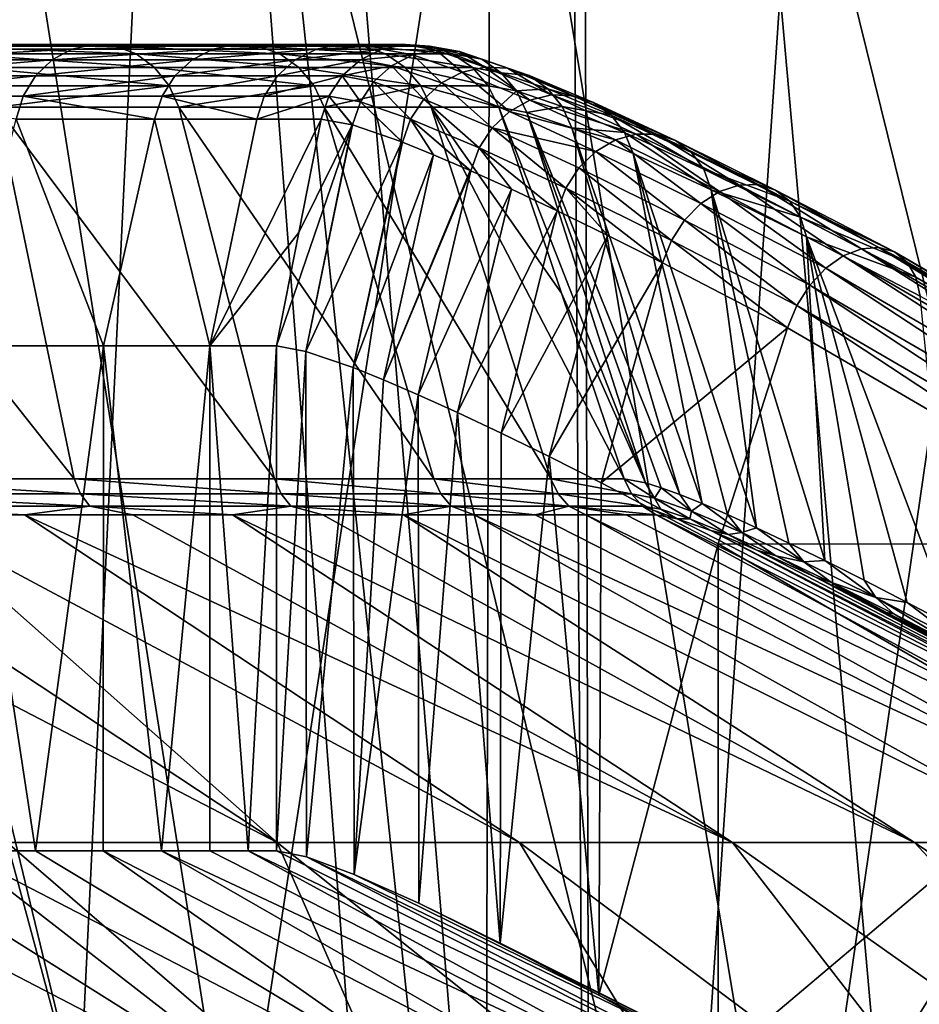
# Model space of a CAD drawing. Header units: metres. Extents: x -24 to 24, y -69 to 184.
# Tile 805 of 896: x 10.58 to 13.49, y 153.45 to 156.63. Entities that reach past the tile are written whole.
import ezdxf

# ---------------------------------------------------------------- set-up
doc = ezdxf.new("R2010")
doc.units = ezdxf.units.M
for name, color, linetype in [('4034', 7, 'CONTINUOUS'), ('4047', 7, 'CONTINUOUS'), ('607', 7, 'CONTINUOUS'), ('611', 7, 'CONTINUOUS'), ('616', 7, 'CONTINUOUS'), ('618', 7, 'CONTINUOUS'), ('625', 7, 'CONTINUOUS'), ('713', 7, 'CONTINUOUS'), ('715', 7, 'CONTINUOUS'), ('716', 7, 'CONTINUOUS'), ('717', 7, 'CONTINUOUS'), ('718', 7, 'CONTINUOUS'), ('719', 7, 'CONTINUOUS'), ('720', 7, 'CONTINUOUS'), ('721', 7, 'CONTINUOUS'), ('730', 7, 'CONTINUOUS'), ('731', 7, 'CONTINUOUS')]:
    doc.layers.add(name, color=color, linetype=linetype)

msp = doc.modelspace()

# ---------------------------------------------------------------- linework, layer by layer
at = {"layer": '4034'}
for points in [[(11.120887, 160.219765, 21.549672), (10.447119, 160.247414, 21.884246), (10.521681, 147.8, 21.848495)], [(12.437807, 147.8, 20.817383), (11.120887, 160.219765, 21.549672), (10.521681, 147.8, 21.848495)], [(11.412434, 160.207277, 21.396702), (11.120887, 160.219765, 21.549672), (12.437807, 147.8, 20.817383)], [(12.354954, 160.16481, 20.866663), (11.412434, 160.207277, 21.396702), (12.437807, 147.8, 20.817383)], [(13.272958, 160.120461, 20.2951), (12.354954, 160.16481, 20.866663), (12.437807, 147.8, 20.817383)], [(14.253792, 147.8, 19.618662), (13.272958, 160.120461, 20.2951), (12.437807, 147.8, 20.817383)], [(14.164881, 160.074782, 19.682953), (13.272958, 160.120461, 20.2951), (14.253792, 147.8, 19.618662)], [(10.491351, 160.06449, -21.863075), (12.403124, 160.06449, -20.838066), (10.521681, 147.8, -21.848495)], [(10.521681, 147.8, -21.848495), (12.403124, 160.06449, -20.838066), (12.437807, 147.8, -20.817383)], [(12.403124, 160.06449, -20.838066), (14.215651, 160.06449, -19.646317), (12.437807, 147.8, -20.817383)], [(12.437807, 147.8, -20.817383), (14.215651, 160.06449, -19.646317), (14.253792, 147.8, -19.618662)]]:
    msp.add_3dface(points, dxfattribs=at)
at = {"layer": '4047'}
for points in [[(9.548375, 158.202198, -19.175723), (12.078778, 147.74019, -20.216469), (10.423788, 158.202198, -18.714285)], [(10.217962, 147.74019, -21.217817), (12.078778, 147.74019, -20.216469), (9.548375, 158.202198, -19.175723)], [(12.078778, 147.74019, 20.216469), (10.217962, 147.74019, 21.217817), (10.423788, 158.202198, 18.714285)], [(10.423788, 158.202198, -18.714285), (12.078778, 147.74019, -20.216469), (11.276956, 158.202198, -18.21291)], [(11.276956, 158.202198, 18.21291), (12.078778, 147.74019, 20.216469), (10.423788, 158.202198, 18.714285)], [(11.276956, 158.202198, -18.21291), (13.842343, 147.74019, -19.05235), (12.106059, 158.202198, -17.672667)], [(12.078778, 147.74019, -20.216469), (13.842343, 147.74019, -19.05235), (11.276956, 158.202198, -18.21291)], [(12.106059, 158.202198, 17.672667), (12.078778, 147.74019, 20.216469), (11.276956, 158.202198, 18.21291)], [(13.842343, 147.74019, 19.05235), (12.078778, 147.74019, 20.216469), (12.106059, 158.202198, 17.672667)], [(12.106059, 158.202198, -17.672667), (13.842343, 147.74019, -19.05235), (12.909326, 158.202198, -17.09471)], [(12.909326, 158.202198, 17.09471), (13.842343, 147.74019, 19.05235), (12.106059, 158.202198, 17.672667)], [(12.909326, 158.202198, -17.09471), (15.494457, 147.74019, -17.734833), (13.685044, 158.202198, -16.480273)], [(13.842343, 147.74019, -19.05235), (15.494457, 147.74019, -17.734833), (12.909326, 158.202198, -17.09471)], [(13.685044, 158.202198, 16.480273), (13.842343, 147.74019, 19.05235), (12.909326, 158.202198, 17.09471)]]:
    msp.add_3dface(points, dxfattribs=at)
at = {"layer": '607'}
for points in [[(9.459349, 153.94681, 6.539932), (10.880304, 153.020137, 7.83196), (9.095044, 153.94681, 7.037768)], [(10.880304, 153.020137, 7.83196), (10.078919, 153.020137, 8.839458), (9.095044, 153.94681, 7.037768)], [(9.796591, 153.94681, 6.023023), (10.880304, 153.020137, 7.83196), (9.459349, 153.94681, 6.539932)], [(10.105455, 153.94681, 5.489061), (11.581358, 153.020137, 6.752242), (9.796591, 153.94681, 6.023023)], [(11.581358, 153.020137, 6.752242), (10.880304, 153.020137, 7.83196), (9.796591, 153.94681, 6.023023)], [(10.385361, 153.94681, 4.939057), (11.581358, 153.020137, 6.752242), (10.105455, 153.94681, 5.489061)], [(10.635318, 153.94681, 4.37493), (12.175616, 153.020137, 5.610259), (10.385361, 153.94681, 4.939057)], [(12.175616, 153.020137, 5.610259), (11.581358, 153.020137, 6.752242), (10.385361, 153.94681, 4.939057)], [(10.854632, 153.94681, 3.798284), (12.175616, 153.020137, 5.610259), (10.635318, 153.94681, 4.37493)], [(11.042773, 153.94681, 3.210479), (12.657598, 153.020137, 4.416541), (10.854632, 153.94681, 3.798284)], [(12.657598, 153.020137, 4.416541), (12.175616, 153.020137, 5.610259), (10.854632, 153.94681, 3.798284)], [(11.19903, 153.94681, 2.613757), (13.02286, 153.020137, 3.182097), (11.042773, 153.94681, 3.210479)], [(13.02286, 153.020137, 3.182097), (12.657598, 153.020137, 4.416541), (11.042773, 153.94681, 3.210479)], [(11.323122, 153.94681, 2.009204), (13.02286, 153.020137, 3.182097), (11.19903, 153.94681, 2.613757)], [(11.414581, 153.94681, 1.399051), (13.268033, 153.020137, 1.91831), (11.323122, 153.94681, 2.009204)], [(13.268033, 153.020137, 1.91831), (13.02286, 153.020137, 3.182097), (11.323122, 153.94681, 2.009204)], [(11.511145, 153.927744, 0.858789), (13.268033, 153.020137, 1.91831), (11.414581, 153.94681, 1.399051)], [(11.665278, 153.871131, 0.335356), (13.390858, 153.020137, 0.636833), (11.511145, 153.927744, 0.858789)], [(13.390858, 153.020137, 0.636833), (13.268033, 153.020137, 1.91831), (11.511145, 153.927744, 0.858789)], [(11.874112, 153.778071, -0.165226), (13.390858, 153.020137, 0.636833), (11.665278, 153.871131, 0.335356)], [(12.136729, 153.64864, -0.641505), (13.3902, 153.020137, -0.650516), (11.874112, 153.778071, -0.165226)], [(13.3902, 153.020137, -0.650516), (13.390858, 153.020137, 0.636833), (11.874112, 153.778071, -0.165226)], [(12.456326, 153.480365, -1.09506), (13.3902, 153.020137, -0.650516), (12.136729, 153.64864, -0.641505)], [(12.841908, 153.26685, -1.5282), (13.3902, 153.020137, -0.650516), (12.456326, 153.480365, -1.09506)]]:
    msp.add_3dface(points, dxfattribs=at)
at = {"layer": '611'}
for points in [[(11.416314, 153.973756, 9.39477), (9.380555, 155.0322, 8.615107), (10.544152, 153.973756, 10.36411)], [(9.813583, 155.0322, 8.118403), (9.380555, 155.0322, 8.615107), (11.416314, 153.973756, 9.39477)], [(10.220341, 155.0322, 7.599968), (9.813583, 155.0322, 8.118403), (11.416314, 153.973756, 9.39477)], [(12.199677, 153.973756, 8.352354), (10.220341, 155.0322, 7.599968), (11.416314, 153.973756, 9.39477)], [(10.599741, 155.0322, 7.061188), (10.220341, 155.0322, 7.599968), (12.199677, 153.973756, 8.352354)], [(12.888146, 153.973756, 7.244971), (10.599741, 155.0322, 7.061188), (12.199677, 153.973756, 8.352354)], [(10.950766, 155.0322, 6.503506), (10.599741, 155.0322, 7.061188), (12.888146, 153.973756, 7.244971)], [(11.272478, 155.0322, 5.928416), (10.950766, 155.0322, 6.503506), (12.888146, 153.973756, 7.244971)], [(13.476368, 153.973756, 6.081235), (11.272478, 155.0322, 5.928416), (12.888146, 153.973756, 7.244971)], [(11.564015, 155.0322, 5.337455), (11.272478, 155.0322, 5.928416), (13.476368, 153.973756, 6.081235)], [(11.824597, 155.0322, 4.732207), (11.564015, 155.0322, 5.337455), (13.476368, 153.973756, 6.081235)], [(13.959767, 153.973756, 4.870198), (11.824597, 155.0322, 4.732207), (13.476368, 153.973756, 6.081235)], [(12.053526, 155.0322, 4.114291), (11.824597, 155.0322, 4.732207), (13.959767, 153.973756, 4.870198)], [(14.334583, 153.973756, 3.621278), (12.053526, 155.0322, 4.114291), (13.959767, 153.973756, 4.870198)], [(12.250189, 155.0322, 3.485363), (12.053526, 155.0322, 4.114291), (14.334583, 153.973756, 3.621278)], [(12.414059, 155.0322, 2.847106), (12.250189, 155.0322, 3.485363), (14.334583, 153.973756, 3.621278)], [(14.5979, 153.973756, 2.344191), (12.414059, 155.0322, 2.847106), (14.334583, 153.973756, 3.621278)], [(12.544699, 155.0322, 2.20123), (12.414059, 155.0322, 2.847106), (14.5979, 153.973756, 2.344191)], [(12.641757, 155.032201, 1.549462), (12.544699, 155.0322, 2.20123), (14.5979, 153.973756, 2.344191)], [(14.747671, 153.973756, 1.04887), (12.641757, 155.032201, 1.549462), (14.5979, 153.973756, 2.344191)], [(12.708933, 155.019646, 1.174632), (12.641757, 155.032201, 1.549462), (14.747671, 153.973756, 1.04887)], [(12.817906, 154.981806, 0.806998), (12.708933, 155.019646, 1.174632), (14.747671, 153.973756, 1.04887)], [(14.78273, 153.973756, -0.254609), (12.817906, 154.981806, 0.806998), (14.747671, 153.973756, 1.04887)], [(12.967136, 154.919001, 0.452707), (12.817906, 154.981806, 0.806998), (14.78273, 153.973756, -0.254609)], [(13.156486, 154.830974, 0.112993), (12.967136, 154.919001, 0.452707), (14.78273, 153.973756, -0.254609)], [(13.266095, 154.7774, -0.050502), (13.156486, 154.830974, 0.112993), (14.78273, 153.973756, -0.254609)], [(13.38599, 154.717185, -0.209589), (13.266095, 154.7774, -0.050502), (14.78273, 153.973756, -0.254609)], [(13.517456, 154.649562, -0.365267), (13.38599, 154.717185, -0.209589), (14.78273, 153.973756, -0.254609)], [(10.871104, 152.759811, 12.740346), (9.589975, 153.973756, 11.252835), (9.705246, 152.759811, 13.649378)], [(10.544152, 153.973756, 10.36411), (9.589975, 153.973756, 11.252835), (10.871104, 152.759811, 12.740346)], [(11.952256, 152.759811, 11.732045), (10.544152, 153.973756, 10.36411), (10.871104, 152.759811, 12.740346)], [(11.416314, 153.973756, 9.39477), (10.544152, 153.973756, 10.36411), (11.952256, 152.759811, 11.732045)], [(12.94028, 152.759811, 10.632331), (11.416314, 153.973756, 9.39477), (11.952256, 152.759811, 11.732045)], [(12.199677, 153.973756, 8.352354), (11.416314, 153.973756, 9.39477), (12.94028, 152.759811, 10.632331)], [(13.827477, 152.759811, 9.449772), (12.199677, 153.973756, 8.352354), (12.94028, 152.759811, 10.632331)], [(12.888146, 153.973756, 7.244971), (12.199677, 153.973756, 8.352354), (13.827477, 152.759811, 9.449772)], [(14.606933, 152.759811, 8.193584), (12.888146, 153.973756, 7.244971), (13.827477, 152.759811, 9.449772)], [(13.476368, 153.973756, 6.081235), (12.888146, 153.973756, 7.244971), (14.606933, 152.759811, 8.193584)], [(15.272576, 152.759811, 6.873553), (13.476368, 153.973756, 6.081235), (14.606933, 152.759811, 8.193584)], [(13.959767, 153.973756, 4.870198), (13.476368, 153.973756, 6.081235), (15.272576, 152.759811, 6.873553)]]:
    msp.add_3dface(points, dxfattribs=at)
at = {"layer": '616'}
for points in [[(14.015546, 154.256825, -2.701838), (12.841908, 153.26685, -1.5282), (12.841908, 154.939355, -1.5282)], [(13.24772, 153.029631, -1.934011), (12.841908, 153.26685, -1.5282), (14.015546, 154.256825, -2.701838)], [(13.686297, 152.755889, -2.372589), (13.24772, 153.029631, -1.934011), (14.015546, 154.256825, -2.701838)]]:
    msp.add_3dface(points, dxfattribs=at)
at = {"layer": '618'}
for points in [[(10.635318, 153.94681, 4.37493), (10.385361, 153.94681, 4.939057), (10.385751, 155.578302, 4.938235)], [(10.854962, 155.578302, 3.79734), (10.635318, 153.94681, 4.37493), (10.385751, 155.578302, 4.938235)], [(10.854632, 153.94681, 3.798284), (10.635318, 153.94681, 4.37493), (10.854962, 155.578302, 3.79734)], [(11.042773, 153.94681, 3.210479), (10.854632, 153.94681, 3.798284), (10.854962, 155.578302, 3.79734)], [(11.199232, 155.578302, 2.612892), (11.042773, 153.94681, 3.210479), (10.854962, 155.578302, 3.79734)], [(11.19903, 153.94681, 2.613757), (11.042773, 153.94681, 3.210479), (11.199232, 155.578302, 2.612892)], [(11.323122, 153.94681, 2.009204), (11.19903, 153.94681, 2.613757), (11.199232, 155.578302, 2.612892)], [(11.414581, 155.578302, 1.399051), (11.323122, 153.94681, 2.009204), (11.199232, 155.578302, 2.612892)], [(11.414581, 153.94681, 1.399051), (11.323122, 153.94681, 2.009204), (11.414581, 155.578302, 1.399051)]]:
    msp.add_3dface(points, dxfattribs=at)
at = {"layer": '625'}
for points in [[(11.414581, 153.94681, 1.399051), (11.414581, 155.578302, 1.399051), (11.509508, 155.560823, 0.865749)], [(11.511145, 153.927744, 0.858789), (11.414581, 153.94681, 1.399051), (11.509508, 155.560823, 0.865749)], [(11.662121, 155.508319, 0.344281), (11.511145, 153.927744, 0.858789), (11.509508, 155.560823, 0.865749)], [(11.665278, 153.871131, 0.335356), (11.511145, 153.927744, 0.858789), (11.662121, 155.508319, 0.344281)], [(11.760113, 155.468767, 0.088931), (11.665278, 153.871131, 0.335356), (11.662121, 155.508319, 0.344281)], [(11.87242, 155.420341, -0.161716), (11.665278, 153.871131, 0.335356), (11.760113, 155.468767, 0.088931)], [(11.874112, 153.778071, -0.165226), (11.665278, 153.871131, 0.335356), (11.87242, 155.420341, -0.161716)], [(11.999119, 155.36282, -0.407264), (11.874112, 153.778071, -0.165226), (11.87242, 155.420341, -0.161716)], [(12.136729, 153.64864, -0.641505), (11.874112, 153.778071, -0.165226), (11.999119, 155.36282, -0.407264)], [(12.140205, 155.296176, -0.647063), (12.136729, 153.64864, -0.641505), (11.999119, 155.36282, -0.407264)], [(12.295226, 155.220651, -0.879794), (12.136729, 153.64864, -0.641505), (12.140205, 155.296176, -0.647063)], [(12.456326, 153.480365, -1.09506), (12.136729, 153.64864, -0.641505), (12.295226, 155.220651, -0.879794)], [(12.463952, 155.135971, -1.104674), (12.456326, 153.480365, -1.09506), (12.295226, 155.220651, -0.879794)], [(12.841908, 154.939355, -1.5282), (12.456326, 153.480365, -1.09506), (12.463952, 155.135971, -1.104674)], [(12.841908, 153.26685, -1.5282), (12.456326, 153.480365, -1.09506), (12.841908, 154.939355, -1.5282)]]:
    msp.add_3dface(points, dxfattribs=at)
at = {"layer": '713'}
for points in [[(10.854962, 155.578302, 3.79734), (10.385751, 155.578302, 4.938235), (10.573051, 156.311258, 4.88122)], [(11.020722, 156.311266, 3.762902), (10.854962, 155.578302, 3.79734), (10.573051, 156.311258, 4.88122)], [(11.199232, 155.578302, 2.612892), (10.854962, 155.578302, 3.79734), (11.020722, 156.311266, 3.762902)], [(11.350613, 156.311252, 2.603703), (11.199232, 155.578302, 2.612892), (11.020722, 156.311266, 3.762902)], [(11.558845, 156.310894, 1.416733), (11.199232, 155.578302, 2.612892), (11.350613, 156.311252, 2.603703)], [(11.48668, 155.944433, 1.407888), (11.199232, 155.578302, 2.612892), (11.558845, 156.310894, 1.416733)], [(11.414581, 155.578302, 1.399051), (11.199232, 155.578302, 2.612892), (11.48668, 155.944433, 1.407888)]]:
    msp.add_3dface(points, dxfattribs=at)
at = {"layer": '715'}
for points in [[(10.510276, 156.349483, 6.241245), (9.809198, 156.34947, 7.293749), (10.760798, 155.1489, 6.615929)], [(10.760798, 155.1489, 6.615929), (9.809198, 156.34947, 7.293749), (9.990218, 155.1489, 7.730512)], [(11.407554, 155.1489, 5.425218), (10.510276, 156.349483, 6.241245), (10.760798, 155.1489, 6.615929)], [(11.098896, 156.349483, 5.121869), (10.510276, 156.349483, 6.241245), (11.407554, 155.1489, 5.425218)], [(11.923046, 155.1489, 4.17208), (11.098896, 156.349483, 5.121869), (11.407554, 155.1489, 5.425218)], [(11.568632, 156.34947, 3.947898), (11.098896, 156.349483, 5.121869), (11.923046, 155.1489, 4.17208)], [(11.914456, 156.349491, 2.732163), (11.568632, 156.34947, 3.947898), (12.301342, 155.1489, 2.870935)], [(12.301342, 155.1489, 2.870935), (11.568632, 156.34947, 3.947898), (11.923046, 155.1489, 4.17208)], [(12.538088, 155.148901, 1.536756), (11.914456, 156.349491, 2.732163), (12.301342, 155.1489, 2.870935)], [(12.335528, 155.749112, 1.511929), (11.914456, 156.349491, 2.732163), (12.538088, 155.148901, 1.536756)], [(12.132971, 156.349313, 1.487102), (11.914456, 156.349491, 2.732163), (12.335528, 155.749112, 1.511929)]]:
    msp.add_3dface(points, dxfattribs=at)
at = {"layer": '716'}
for points in [[(10.822942, 156.552255, 4.995405), (10.182872, 156.536994, 6.04748), (10.248985, 156.552255, 6.086744)], [(10.753126, 156.536994, 4.963181), (10.182872, 156.536994, 6.04748), (10.822942, 156.552255, 4.995405)], [(10.893963, 156.547074, 5.028186), (10.248985, 156.552255, 6.086744), (10.31624, 156.547074, 6.126686)], [(10.822942, 156.552255, 4.995405), (10.248985, 156.552255, 6.086744), (10.893963, 156.547074, 5.028186)], [(11.28112, 156.552257, 3.850661), (10.753126, 156.536994, 4.963181), (10.822942, 156.552255, 4.995405)], [(11.208349, 156.536996, 3.825822), (10.753126, 156.536994, 4.963181), (11.28112, 156.552257, 3.850661)], [(11.28112, 156.552257, 3.850661), (10.822942, 156.552255, 4.995405), (11.355148, 156.547077, 3.87593)], [(11.355148, 156.547077, 3.87593), (10.822942, 156.552255, 4.995405), (10.893963, 156.547074, 5.028186)], [(11.618478, 156.552254, 2.664657), (11.208349, 156.536996, 3.825822), (11.28112, 156.552257, 3.850661)], [(11.543531, 156.536993, 2.647468), (11.208349, 156.536996, 3.825822), (11.618478, 156.552254, 2.664657)], [(11.69472, 156.547073, 2.682143), (11.28112, 156.552257, 3.850661), (11.355148, 156.547077, 3.87593)], [(11.618478, 156.552254, 2.664657), (11.28112, 156.552257, 3.850661), (11.69472, 156.547073, 2.682143)], [(11.831688, 156.552258, 1.450175), (11.543531, 156.536993, 2.647468), (11.618478, 156.552254, 2.664657)], [(11.755366, 156.536997, 1.44082), (11.543531, 156.536993, 2.647468), (11.831688, 156.552258, 1.450175)], [(11.831688, 156.552258, 1.450175), (11.618478, 156.552254, 2.664657), (11.90933, 156.547078, 1.459691)], [(11.90933, 156.547078, 1.459691), (11.618478, 156.552254, 2.664657), (11.69472, 156.547073, 2.682143)], [(10.753126, 156.536994, 4.963181), (10.122415, 156.502333, 6.011576), (10.182872, 156.536994, 6.04748)], [(10.689284, 156.502333, 4.933714), (10.122415, 156.502333, 6.011576), (10.753126, 156.536994, 4.963181)], [(10.961342, 156.521806, 5.059284), (10.31624, 156.547074, 6.126686), (10.380045, 156.521806, 6.164579)], [(10.893963, 156.547074, 5.028186), (10.31624, 156.547074, 6.126686), (10.961342, 156.521806, 5.059284)], [(11.020476, 156.478174, 5.086578), (10.380045, 156.521806, 6.164579), (10.436044, 156.478174, 6.197835)], [(10.961342, 156.521806, 5.059284), (10.380045, 156.521806, 6.164579), (11.020476, 156.478174, 5.086578)], [(11.208349, 156.536996, 3.825822), (10.689284, 156.502333, 4.933714), (10.753126, 156.536994, 4.963181)], [(11.141804, 156.502335, 3.803108), (10.689284, 156.502333, 4.933714), (11.208349, 156.536996, 3.825822)], [(11.355148, 156.547077, 3.87593), (10.893963, 156.547074, 5.028186), (11.425379, 156.521808, 3.899902)], [(11.425379, 156.521808, 3.899902), (10.893963, 156.547074, 5.028186), (10.961342, 156.521806, 5.059284)], [(11.425379, 156.521808, 3.899902), (10.961342, 156.521806, 5.059284), (11.487016, 156.478176, 3.920941)], [(11.487016, 156.478176, 3.920941), (10.961342, 156.521806, 5.059284), (11.020476, 156.478174, 5.086578)], [(11.543531, 156.536993, 2.647468), (11.141804, 156.502335, 3.803108), (11.208349, 156.536996, 3.825822)], [(11.474996, 156.502332, 2.63175), (11.141804, 156.502335, 3.803108), (11.543531, 156.536993, 2.647468)], [(11.767051, 156.521804, 2.698732), (11.355148, 156.547077, 3.87593), (11.425379, 156.521808, 3.899902)], [(11.69472, 156.547073, 2.682143), (11.355148, 156.547077, 3.87593), (11.767051, 156.521804, 2.698732)], [(11.830532, 156.478173, 2.713291), (11.425379, 156.521808, 3.899902), (11.487016, 156.478176, 3.920941)], [(11.767051, 156.521804, 2.698732), (11.425379, 156.521808, 3.899902), (11.830532, 156.478173, 2.713291)], [(11.755366, 156.536997, 1.44082), (11.474996, 156.502332, 2.63175), (11.543531, 156.536993, 2.647468)], [(11.685573, 156.502335, 1.432266), (11.474996, 156.502332, 2.63175), (11.755366, 156.536997, 1.44082)], [(11.90933, 156.547078, 1.459691), (11.69472, 156.547073, 2.682143), (11.982988, 156.521809, 1.468719)], [(11.982988, 156.521809, 1.468719), (11.69472, 156.547073, 2.682143), (11.767051, 156.521804, 2.698732)], [(11.982988, 156.521809, 1.468719), (11.767051, 156.521804, 2.698732), (12.047634, 156.478177, 1.476643)], [(12.047634, 156.478177, 1.476643), (11.767051, 156.521804, 2.698732), (11.830532, 156.478173, 2.713291)], [(10.689284, 156.502333, 4.933714), (10.071744, 156.450639, 5.981482), (10.122415, 156.502333, 6.011576)], [(10.635775, 156.450639, 4.909017), (10.071744, 156.450639, 5.981482), (10.689284, 156.502333, 4.933714)], [(11.141804, 156.502335, 3.803108), (10.635775, 156.450639, 4.909017), (10.689284, 156.502333, 4.933714)], [(11.08603, 156.45064, 3.78407), (10.635775, 156.450639, 4.909017), (11.141804, 156.502335, 3.803108)], [(11.474996, 156.502332, 2.63175), (11.08603, 156.45064, 3.78407), (11.141804, 156.502335, 3.803108)], [(11.417554, 156.450638, 2.618576), (11.08603, 156.45064, 3.78407), (11.474996, 156.502332, 2.63175)], [(11.685573, 156.502335, 1.432266), (11.417554, 156.450638, 2.618576), (11.474996, 156.502332, 2.63175)], [(11.627077, 156.450641, 1.425096), (11.417554, 156.450638, 2.618576), (11.685573, 156.502335, 1.432266)], [(11.067328, 156.419159, 5.108203), (10.436044, 156.478174, 6.197835), (10.480411, 156.419159, 6.224185)], [(11.020476, 156.478174, 5.086578), (10.436044, 156.478174, 6.197835), (11.067328, 156.419159, 5.108203)], [(11.487016, 156.478176, 3.920941), (11.020476, 156.478174, 5.086578), (11.535852, 156.419161, 3.937611)], [(11.535852, 156.419161, 3.937611), (11.020476, 156.478174, 5.086578), (11.067328, 156.419159, 5.108203)], [(11.880828, 156.419158, 2.724826), (11.487016, 156.478176, 3.920941), (11.535852, 156.419161, 3.937611)], [(11.830532, 156.478173, 2.713291), (11.487016, 156.478176, 3.920941), (11.880828, 156.419158, 2.724826)], [(12.047634, 156.478177, 1.476643), (11.830532, 156.478173, 2.713291), (12.098852, 156.419161, 1.48292)], [(12.098852, 156.419161, 1.48292), (11.830532, 156.478173, 2.713291), (11.880828, 156.419158, 2.724826)], [(10.635775, 156.450639, 4.909017), (10.034317, 156.385442, 5.959255), (10.071744, 156.450639, 5.981482)], [(10.596253, 156.385442, 4.890775), (10.034317, 156.385442, 5.959255), (10.635775, 156.450639, 4.909017)], [(11.08603, 156.45064, 3.78407), (10.596253, 156.385442, 4.890775), (10.635775, 156.450639, 4.909017)], [(11.044834, 156.385443, 3.770008), (10.596253, 156.385442, 4.890775), (11.08603, 156.45064, 3.78407)], [(11.417554, 156.450638, 2.618576), (11.044834, 156.385443, 3.770008), (11.08603, 156.45064, 3.78407)], [(11.375126, 156.385442, 2.608845), (11.044834, 156.385443, 3.770008), (11.417554, 156.450638, 2.618576)], [(11.627077, 156.450641, 1.425096), (11.375126, 156.385442, 2.608845), (11.417554, 156.450638, 2.618576)], [(11.583871, 156.385443, 1.4198), (11.375126, 156.385442, 2.608845), (11.627077, 156.450641, 1.425096)], [(10.510276, 156.349483, 6.241245), (11.067328, 156.419159, 5.108203), (10.480411, 156.419159, 6.224185)], [(10.510276, 156.349483, 6.241245), (11.098896, 156.349483, 5.121869), (11.067328, 156.419159, 5.108203)], [(11.098896, 156.349483, 5.121869), (11.535852, 156.419161, 3.937611), (11.067328, 156.419159, 5.108203)], [(11.098896, 156.349483, 5.121869), (11.568632, 156.34947, 3.947898), (11.535852, 156.419161, 3.937611)], [(11.568632, 156.34947, 3.947898), (11.880828, 156.419158, 2.724826), (11.535852, 156.419161, 3.937611)], [(11.568632, 156.34947, 3.947898), (11.914456, 156.349491, 2.732163), (11.880828, 156.419158, 2.724826)], [(12.132971, 156.349313, 1.487102), (12.098852, 156.419161, 1.48292), (11.880828, 156.419158, 2.724826)], [(11.914456, 156.349491, 2.732163), (12.132971, 156.349313, 1.487102), (11.880828, 156.419158, 2.724826)], [(10.596253, 156.385442, 4.890775), (10.573051, 156.311258, 4.88122), (10.034317, 156.385442, 5.959255)], [(11.020722, 156.311266, 3.762902), (10.573051, 156.311258, 4.88122), (10.596253, 156.385442, 4.890775)], [(11.044834, 156.385443, 3.770008), (11.020722, 156.311266, 3.762902), (10.596253, 156.385442, 4.890775)], [(11.350613, 156.311252, 2.603703), (11.020722, 156.311266, 3.762902), (11.044834, 156.385443, 3.770008)], [(11.375126, 156.385442, 2.608845), (11.350613, 156.311252, 2.603703), (11.044834, 156.385443, 3.770008)], [(11.558845, 156.310894, 1.416733), (11.350613, 156.311252, 2.603703), (11.583871, 156.385443, 1.4198)], [(11.583871, 156.385443, 1.4198), (11.350613, 156.311252, 2.603703), (11.375126, 156.385442, 2.608845)]]:
    msp.add_3dface(points, dxfattribs=at)
at = {"layer": '717'}
for points in [[(11.48668, 155.944433, 1.407888), (11.558845, 156.310894, 1.416733), (11.658789, 156.292941, 0.854899)], [(11.414581, 155.578302, 1.399051), (11.48668, 155.944433, 1.407888), (11.658789, 156.292941, 0.854899)], [(11.509508, 155.560823, 0.865749), (11.414581, 155.578302, 1.399051), (11.658789, 156.292941, 0.854899)], [(11.66008, 156.292576, 0.849396), (11.509508, 155.560823, 0.865749), (11.658789, 156.292941, 0.854899)], [(11.819351, 156.237794, 0.304934), (11.509508, 155.560823, 0.865749), (11.66008, 156.292576, 0.849396)], [(11.662121, 155.508319, 0.344281), (11.509508, 155.560823, 0.865749), (11.819351, 156.237794, 0.304934)], [(11.821852, 156.236827, 0.297842), (11.662121, 155.508319, 0.344281), (11.819351, 156.237794, 0.304934)], [(11.922285, 156.196305, 0.035958), (11.662121, 155.508319, 0.344281), (11.821852, 156.236827, 0.297842)], [(11.760113, 155.468767, 0.088931), (11.662121, 155.508319, 0.344281), (11.922285, 156.196305, 0.035958)], [(12.040324, 156.145437, -0.228294), (11.760113, 155.468767, 0.088931), (11.922285, 156.196305, 0.035958)], [(12.042409, 156.144513, -0.232634), (11.760113, 155.468767, 0.088931), (12.040324, 156.145437, -0.228294)], [(11.87242, 155.420341, -0.161716), (11.760113, 155.468767, 0.088931), (12.042409, 156.144513, -0.232634)], [(12.173547, 156.085052, -0.487255), (11.87242, 155.420341, -0.161716), (12.042409, 156.144513, -0.232634)], [(11.999119, 155.36282, -0.407264), (11.87242, 155.420341, -0.161716), (12.173547, 156.085052, -0.487255)], [(12.321735, 156.01515, -0.739877), (11.999119, 155.36282, -0.407264), (12.173547, 156.085052, -0.487255)], [(12.140205, 155.296176, -0.647063), (11.999119, 155.36282, -0.407264), (12.321735, 156.01515, -0.739877)], [(12.485259, 155.93543, -0.98613), (12.140205, 155.296176, -0.647063), (12.321735, 156.01515, -0.739877)], [(12.295226, 155.220651, -0.879794), (12.140205, 155.296176, -0.647063), (12.485259, 155.93543, -0.98613)], [(12.661898, 155.84686, -1.222301), (12.295226, 155.220651, -0.879794), (12.485259, 155.93543, -0.98613)], [(12.463952, 155.135971, -1.104674), (12.295226, 155.220651, -0.879794), (12.661898, 155.84686, -1.222301)], [(13.065362, 155.637111, -1.675159), (12.463952, 155.135971, -1.104674), (12.661898, 155.84686, -1.222301)], [(12.841908, 154.939355, -1.5282), (12.463952, 155.135971, -1.104674), (13.065362, 155.637111, -1.675159)]]:
    msp.add_3dface(points, dxfattribs=at)
at = {"layer": '718'}
for points in [[(11.755366, 156.536997, 1.44082), (11.831688, 156.552258, 1.450175), (11.930045, 156.534001, 0.896776)], [(11.930045, 156.534001, 0.896776), (11.831688, 156.552258, 1.450175), (12.006067, 156.529204, 0.91497)], [(11.831688, 156.552258, 1.450175), (11.90933, 156.547078, 1.459691), (12.006067, 156.529204, 0.91497)], [(11.685573, 156.502335, 1.432266), (11.755366, 156.536997, 1.44082), (11.855103, 156.518446, 0.880191)], [(11.786348, 156.483599, 0.866344), (11.685573, 156.502335, 1.432266), (11.855103, 156.518446, 0.880191)], [(11.855103, 156.518446, 0.880191), (11.755366, 156.536997, 1.44082), (11.930045, 156.534001, 0.896776)], [(11.786348, 156.483599, 0.866344), (11.855103, 156.518446, 0.880191), (11.947722, 156.427987, 0.31616)], [(11.855103, 156.518446, 0.880191), (11.930045, 156.534001, 0.896776), (12.014987, 156.463348, 0.335092)], [(11.947722, 156.427987, 0.31616), (11.855103, 156.518446, 0.880191), (12.014987, 156.463348, 0.335092)], [(12.006067, 156.529204, 0.91497), (11.90933, 156.547078, 1.459691), (12.077987, 156.50438, 0.933533)], [(11.90933, 156.547078, 1.459691), (11.982988, 156.521809, 1.468719), (12.077987, 156.50438, 0.933533)], [(12.014987, 156.463348, 0.335092), (11.930045, 156.534001, 0.896776), (12.087891, 156.479605, 0.35863)], [(11.930045, 156.534001, 0.896776), (12.006067, 156.529204, 0.91497), (12.087891, 156.479605, 0.35863)], [(12.077987, 156.50438, 0.933533), (11.982988, 156.521809, 1.468719), (12.140905, 156.461223, 0.9512)], [(11.982988, 156.521809, 1.468719), (12.047634, 156.478177, 1.476643), (12.140905, 156.461223, 0.9512)], [(12.087891, 156.479605, 0.35863), (12.006067, 156.529204, 0.91497), (12.161467, 156.47565, 0.38517)], [(12.006067, 156.529204, 0.91497), (12.077987, 156.50438, 0.933533), (12.161467, 156.47565, 0.38517)], [(11.627077, 156.450641, 1.425096), (11.685573, 156.502335, 1.432266), (11.786348, 156.483599, 0.866344)], [(12.161467, 156.47565, 0.38517), (12.077987, 156.50438, 0.933533), (12.2307, 156.451753, 0.412902)], [(12.077987, 156.50438, 0.933533), (12.140905, 156.461223, 0.9512), (12.2307, 156.451753, 0.412902)], [(11.728465, 156.431834, 0.85618), (11.627077, 156.450641, 1.425096), (11.786348, 156.483599, 0.866344)], [(11.728465, 156.431834, 0.85618), (11.786348, 156.483599, 0.866344), (11.890681, 156.375932, 0.303123)], [(11.890681, 156.375932, 0.303123), (11.786348, 156.483599, 0.866344), (11.947722, 156.427987, 0.31616)], [(11.947722, 156.427987, 0.31616), (12.014987, 156.463348, 0.335092), (12.167779, 156.33588, -0.213109)], [(12.014987, 156.463348, 0.335092), (12.087891, 156.479605, 0.35863), (12.233063, 156.372069, -0.189411)], [(12.167779, 156.33588, -0.213109), (12.014987, 156.463348, 0.335092), (12.233063, 156.372069, -0.189411)], [(12.140905, 156.461223, 0.9512), (12.047634, 156.478177, 1.476643), (12.190533, 156.402674, 0.966767)], [(12.047634, 156.478177, 1.476643), (12.098852, 156.419161, 1.48292), (12.190533, 156.402674, 0.966767)], [(12.233063, 156.372069, -0.189411), (12.087891, 156.479605, 0.35863), (12.303256, 156.389461, -0.159346)], [(12.087891, 156.479605, 0.35863), (12.161467, 156.47565, 0.38517), (12.303256, 156.389461, -0.159346)], [(12.2307, 156.451753, 0.412902), (12.140905, 156.461223, 0.9512), (12.290872, 156.409542, 0.439936)], [(12.140905, 156.461223, 0.9512), (12.190533, 156.402674, 0.966767), (12.290872, 156.409542, 0.439936)], [(12.303256, 156.389461, -0.159346), (12.161467, 156.47565, 0.38517), (12.373572, 156.38687, -0.124962)], [(12.161467, 156.47565, 0.38517), (12.2307, 156.451753, 0.412902), (12.373572, 156.38687, -0.124962)], [(11.583871, 156.385443, 1.4198), (11.627077, 156.450641, 1.425096), (11.685399, 156.366679, 0.850392)], [(11.685399, 156.366679, 0.850392), (11.627077, 156.450641, 1.425096), (11.728465, 156.431834, 0.85618)], [(11.685399, 156.366679, 0.850392), (11.728465, 156.431834, 0.85618), (11.84775, 156.31073, 0.29687)], [(11.84775, 156.31073, 0.29687), (11.728465, 156.431834, 0.85618), (11.890681, 156.375932, 0.303123)], [(11.890681, 156.375932, 0.303123), (11.947722, 156.427987, 0.31616), (12.11185, 156.28336, -0.228823)], [(12.11185, 156.28336, -0.228823), (11.947722, 156.427987, 0.31616), (12.167779, 156.33588, -0.213109)], [(12.373572, 156.38687, -0.124962), (12.2307, 156.451753, 0.412902), (12.439219, 156.364473, -0.088602)], [(12.2307, 156.451753, 0.412902), (12.290872, 156.409542, 0.439936), (12.439219, 156.364473, -0.088602)], [(12.098852, 156.419161, 1.48292), (12.132971, 156.349313, 1.487102), (12.190533, 156.402674, 0.966767)], [(12.190533, 156.402674, 0.966767), (12.132971, 156.349313, 1.487102), (12.223486, 156.332722, 0.979188)], [(12.290872, 156.409542, 0.439936), (12.190533, 156.402674, 0.966767), (12.337883, 156.351893, 0.464432)], [(12.190533, 156.402674, 0.966767), (12.223486, 156.332722, 0.979188), (12.337883, 156.351893, 0.464432)], [(12.439219, 156.364473, -0.088602), (12.290872, 156.409542, 0.439936), (12.495725, 156.323796, -0.052744)], [(12.290872, 156.409542, 0.439936), (12.337883, 156.351893, 0.464432), (12.495725, 156.323796, -0.052744)], [(11.558845, 156.310894, 1.416733), (11.583871, 156.385443, 1.4198), (11.658789, 156.292941, 0.854899)], [(11.66008, 156.292576, 0.849396), (11.583871, 156.385443, 1.4198), (11.685399, 156.366679, 0.850392)], [(11.583871, 156.385443, 1.4198), (11.66008, 156.292576, 0.849396), (11.658789, 156.292941, 0.854899)], [(11.819351, 156.237794, 0.304934), (11.66008, 156.292576, 0.849396), (11.685399, 156.366679, 0.850392)], [(11.821852, 156.236827, 0.297842), (11.685399, 156.366679, 0.850392), (11.84775, 156.31073, 0.29687)], [(11.821852, 156.236827, 0.297842), (11.819351, 156.237794, 0.304934), (11.685399, 156.366679, 0.850392)], [(11.84775, 156.31073, 0.29687), (11.890681, 156.375932, 0.303123), (12.06909, 156.218088, -0.235484)], [(12.06909, 156.218088, -0.235484), (11.890681, 156.375932, 0.303123), (12.11185, 156.28336, -0.228823)], [(12.167779, 156.33588, -0.213109), (12.233063, 156.372069, -0.189411), (12.509443, 156.244071, -0.691271)], [(12.233063, 156.372069, -0.189411), (12.303256, 156.389461, -0.159346), (12.576325, 156.262993, -0.655185)], [(12.509443, 156.244071, -0.691271), (12.233063, 156.372069, -0.189411), (12.576325, 156.262993, -0.655185)], [(12.576325, 156.262993, -0.655185), (12.303256, 156.389461, -0.159346), (12.642653, 156.262245, -0.613551)], [(12.303256, 156.389461, -0.159346), (12.373572, 156.38687, -0.124962), (12.642653, 156.262245, -0.613551)], [(12.642653, 156.262245, -0.613551), (12.373572, 156.38687, -0.124962), (12.703909, 156.241878, -0.569207)], [(12.373572, 156.38687, -0.124962), (12.439219, 156.364473, -0.088602), (12.703909, 156.241878, -0.569207)], [(12.703909, 156.241878, -0.569207), (12.439219, 156.364473, -0.088602), (12.755916, 156.20328, -0.525175)], [(12.439219, 156.364473, -0.088602), (12.495725, 156.323796, -0.052744), (12.755916, 156.20328, -0.525175)], [(12.11185, 156.28336, -0.228823), (12.167779, 156.33588, -0.213109), (12.446566, 156.206769, -0.719351)], [(12.446566, 156.206769, -0.719351), (12.167779, 156.33588, -0.213109), (12.509443, 156.244071, -0.691271)], [(12.337883, 156.351893, 0.464432), (12.223486, 156.332722, 0.979188), (12.368523, 156.282738, 0.484734)], [(12.495725, 156.323796, -0.052744), (12.337883, 156.351893, 0.464432), (12.539239, 156.267611, -0.019832)], [(12.337883, 156.351893, 0.464432), (12.368523, 156.282738, 0.484734), (12.539239, 156.267611, -0.019832)], [(11.922285, 156.196305, 0.035958), (11.821852, 156.236827, 0.297842), (11.84775, 156.31073, 0.29687)], [(12.040324, 156.145437, -0.228294), (11.922285, 156.196305, 0.035958), (11.84775, 156.31073, 0.29687)], [(12.042409, 156.144513, -0.232634), (11.84775, 156.31073, 0.29687), (12.06909, 156.218088, -0.235484)], [(12.042409, 156.144513, -0.232634), (12.040324, 156.145437, -0.228294), (11.84775, 156.31073, 0.29687)], [(12.755916, 156.20328, -0.525175), (12.495725, 156.323796, -0.052744), (12.795131, 156.149082, -0.484455)], [(12.495725, 156.323796, -0.052744), (12.539239, 156.267611, -0.019832), (12.795131, 156.149082, -0.484455)], [(12.06909, 156.218088, -0.235484), (12.11185, 156.28336, -0.228823), (12.349401, 156.088271, -0.744511)], [(12.391979, 156.153628, -0.73751), (12.11185, 156.28336, -0.228823), (12.446566, 156.206769, -0.719351)], [(12.349401, 156.088271, -0.744511), (12.11185, 156.28336, -0.228823), (12.391979, 156.153628, -0.73751)], [(12.539239, 156.267611, -0.019832), (12.368523, 156.282738, 0.484734), (12.566795, 156.199749, 0.007892)], [(12.509443, 156.244071, -0.691271), (12.576325, 156.262993, -0.655185), (12.846264, 156.077428, -1.168943)], [(12.795131, 156.149082, -0.484455), (12.539239, 156.267611, -0.019832), (12.818883, 156.082975, -0.449826)], [(12.539239, 156.267611, -0.019832), (12.566795, 156.199749, 0.007892), (12.818883, 156.082975, -0.449826)], [(12.846264, 156.077428, -1.168943), (12.576325, 156.262993, -0.655185), (12.909283, 156.098258, -1.127373)], [(12.576325, 156.262993, -0.655185), (12.642653, 156.262245, -0.613551), (12.909283, 156.098258, -1.127373)], [(12.446566, 156.206769, -0.719351), (12.509443, 156.244071, -0.691271), (12.786186, 156.038743, -1.200996)], [(12.786186, 156.038743, -1.200996), (12.509443, 156.244071, -0.691271), (12.846264, 156.077428, -1.168943)], [(12.909283, 156.098258, -1.127373), (12.642653, 156.262245, -0.613551), (12.970948, 156.099815, -1.07912)], [(12.642653, 156.262245, -0.613551), (12.703909, 156.241878, -0.569207), (12.970948, 156.099815, -1.07912)], [(12.970948, 156.099815, -1.07912), (12.703909, 156.241878, -0.569207), (13.027056, 156.081993, -1.027472)], [(12.703909, 156.241878, -0.569207), (12.755916, 156.20328, -0.525175), (13.027056, 156.081993, -1.027472)], [(12.173547, 156.085052, -0.487255), (12.042409, 156.144513, -0.232634), (12.06909, 156.218088, -0.235484)], [(12.321735, 156.01515, -0.739877), (12.06909, 156.218088, -0.235484), (12.349401, 156.088271, -0.744511)], [(12.321735, 156.01515, -0.739877), (12.173547, 156.085052, -0.487255), (12.06909, 156.218088, -0.235484)], [(12.391979, 156.153628, -0.73751), (12.446566, 156.206769, -0.719351), (12.733142, 155.984841, -1.221348)], [(12.733142, 155.984841, -1.221348), (12.446566, 156.206769, -0.719351), (12.786186, 156.038743, -1.200996)], [(13.027056, 156.081993, -1.027472), (12.755916, 156.20328, -0.525175), (13.073784, 156.046005, -0.975948)], [(12.755916, 156.20328, -0.525175), (12.795131, 156.149082, -0.484455), (13.073784, 156.046005, -0.975948)], [(12.349401, 156.088271, -0.744511), (12.391979, 156.153628, -0.73751), (12.690748, 155.919394, -1.228613)], [(12.690748, 155.919394, -1.228613), (12.391979, 156.153628, -0.73751), (12.733142, 155.984841, -1.221348)], [(13.073784, 156.046005, -0.975948), (12.795131, 156.149082, -0.484455), (13.107948, 155.994305, -0.92806)], [(12.795131, 156.149082, -0.484455), (12.818883, 156.082975, -0.449826), (13.107948, 155.994305, -0.92806)], [(12.485259, 155.93543, -0.98613), (12.321735, 156.01515, -0.739877), (12.349401, 156.088271, -0.744511)], [(12.661898, 155.84686, -1.222301), (12.349401, 156.088271, -0.744511), (12.690748, 155.919394, -1.228613)], [(12.661898, 155.84686, -1.222301), (12.485259, 155.93543, -0.98613), (12.349401, 156.088271, -0.744511)], [(12.786186, 156.038743, -1.200996), (12.846264, 156.077428, -1.168943), (13.189184, 155.829236, -1.653328)], [(13.107948, 155.994305, -0.92806), (12.818883, 156.082975, -0.449826), (13.127234, 155.930408, -0.88709)], [(12.846264, 156.077428, -1.168943), (12.909283, 156.098258, -1.127373), (13.246142, 155.869543, -1.617768)], [(13.189184, 155.829236, -1.653328), (12.846264, 156.077428, -1.168943), (13.246142, 155.869543, -1.617768)], [(12.909283, 156.098258, -1.127373), (12.970948, 156.099815, -1.07912), (13.304831, 155.892625, -1.571332)], [(13.246142, 155.869543, -1.617768), (12.909283, 156.098258, -1.127373), (13.304831, 155.892625, -1.571332)], [(13.304831, 155.892625, -1.571332), (12.970948, 156.099815, -1.07912), (13.36125, 155.896908, -1.517186)], [(12.970948, 156.099815, -1.07912), (13.027056, 156.081993, -1.027472), (13.36125, 155.896908, -1.517186)], [(13.36125, 155.896908, -1.517186), (13.027056, 156.081993, -1.027472), (13.411557, 155.882101, -1.45902)], [(13.027056, 156.081993, -1.027472), (13.073784, 156.046005, -0.975948), (13.411557, 155.882101, -1.45902)], [(13.411557, 155.882101, -1.45902), (13.073784, 156.046005, -0.975948), (13.452321, 155.849213, -1.400796)], [(13.073784, 156.046005, -0.975948), (13.107948, 155.994305, -0.92806), (13.452321, 155.849213, -1.400796)], [(12.733142, 155.984841, -1.221348), (12.786186, 156.038743, -1.200996), (13.137839, 155.774451, -1.67559)], [(13.137839, 155.774451, -1.67559), (12.786186, 156.038743, -1.200996), (13.189184, 155.829236, -1.653328)], [(12.690748, 155.919394, -1.228613), (12.733142, 155.984841, -1.221348), (13.095606, 155.708921, -1.683036)], [(13.095606, 155.708921, -1.683036), (12.733142, 155.984841, -1.221348), (13.137839, 155.774451, -1.67559)], [(13.452321, 155.849213, -1.400796), (13.107948, 155.994305, -0.92806), (13.480766, 155.800485, -1.346484)], [(13.107948, 155.994305, -0.92806), (13.127234, 155.930408, -0.88709), (13.480766, 155.800485, -1.346484)], [(13.065362, 155.637111, -1.675159), (12.661898, 155.84686, -1.222301), (12.690748, 155.919394, -1.228613)], [(13.065362, 155.637111, -1.675159), (12.690748, 155.919394, -1.228613), (13.095606, 155.708921, -1.683036)], [(13.480766, 155.800485, -1.346484), (13.127234, 155.930408, -0.88709), (13.494952, 155.739238, -1.299783)]]:
    msp.add_3dface(points, dxfattribs=at)
at = {"layer": '719'}
for points in [[(12.132971, 156.349313, 1.487102), (12.335528, 155.749112, 1.511929), (12.606814, 155.136235, 1.150798)], [(12.223486, 156.332722, 0.979188), (12.132971, 156.349313, 1.487102), (12.606814, 155.136235, 1.150798)], [(12.657015, 155.120348, 0.960275), (12.223486, 156.332722, 0.979188), (12.606814, 155.136235, 1.150798)], [(12.717878, 155.097997, 0.77163), (12.223486, 156.332722, 0.979188), (12.657015, 155.120348, 0.960275)], [(12.368523, 156.282738, 0.484734), (12.223486, 156.332722, 0.979188), (12.717878, 155.097997, 0.77163)], [(12.789516, 155.069073, 0.585108), (12.368523, 156.282738, 0.484734), (12.717878, 155.097997, 0.77163)], [(12.566795, 156.199749, 0.007892), (12.368523, 156.282738, 0.484734), (12.789516, 155.069073, 0.585108)], [(12.87203, 155.033459, 0.401073), (12.566795, 156.199749, 0.007892), (12.789516, 155.069073, 0.585108)], [(12.965604, 154.991, 0.219825), (12.566795, 156.199749, 0.007892), (12.87203, 155.033459, 0.401073)], [(12.818883, 156.082975, -0.449826), (12.566795, 156.199749, 0.007892), (12.965604, 154.991, 0.219825)], [(13.070394, 154.941517, 0.041741), (12.818883, 156.082975, -0.449826), (12.965604, 154.991, 0.219825)], [(13.18613, 154.885048, -0.132064), (12.818883, 156.082975, -0.449826), (13.070394, 154.941517, 0.041741)], [(13.127234, 155.930408, -0.88709), (12.818883, 156.082975, -0.449826), (13.18613, 154.885048, -0.132064)], [(13.31298, 154.821403, -0.301149), (13.127234, 155.930408, -0.88709), (13.18613, 154.885048, -0.132064)], [(13.452116, 154.749869, -0.466297), (13.127234, 155.930408, -0.88709), (13.31298, 154.821403, -0.301149)], [(13.6023, 154.670945, -0.625319), (13.127234, 155.930408, -0.88709), (13.452116, 154.749869, -0.466297)], [(13.494952, 155.739238, -1.299783), (13.127234, 155.930408, -0.88709), (13.6023, 154.670945, -0.625319)], [(12.335528, 155.749112, 1.511929), (12.538088, 155.148901, 1.536756), (12.606814, 155.136235, 1.150798)]]:
    msp.add_3dface(points, dxfattribs=at)
at = {"layer": '720'}
for points in [[(12.841908, 154.939355, -1.5282), (13.065362, 155.637111, -1.675159), (14.269285, 154.936967, -2.879082)], [(14.015546, 154.256825, -2.701838), (12.841908, 154.939355, -1.5282), (14.269285, 154.936967, -2.879082)]]:
    msp.add_3dface(points, dxfattribs=at)
at = {"layer": '721'}
for points in [[(13.246142, 155.869543, -1.617768), (13.304831, 155.892625, -1.571332), (14.460143, 155.163538, -2.831769)], [(13.304831, 155.892625, -1.571332), (13.36125, 155.896908, -1.517186), (14.519832, 155.186038, -2.786334)], [(14.460143, 155.163538, -2.831769), (13.304831, 155.892625, -1.571332), (14.519832, 155.186038, -2.786334)], [(14.519832, 155.186038, -2.786334), (13.36125, 155.896908, -1.517186), (14.576438, 155.190213, -2.732374)], [(13.36125, 155.896908, -1.517186), (13.411557, 155.882101, -1.45902), (14.576438, 155.190213, -2.732374)], [(14.576438, 155.190213, -2.732374), (13.411557, 155.882101, -1.45902), (14.626102, 155.17578, -2.673565)], [(13.411557, 155.882101, -1.45902), (13.452321, 155.849213, -1.400796), (14.626102, 155.17578, -2.673565)], [(13.189184, 155.829236, -1.653328), (13.246142, 155.869543, -1.617768), (14.401438, 155.124248, -2.865581)], [(14.401438, 155.124248, -2.865581), (13.246142, 155.869543, -1.617768), (14.460143, 155.163538, -2.831769)], [(14.626102, 155.17578, -2.673565), (13.452321, 155.849213, -1.400796), (14.665441, 155.143721, -2.613915)], [(13.452321, 155.849213, -1.400796), (13.480766, 155.800485, -1.346484), (14.665441, 155.143721, -2.613915)], [(13.137839, 155.774451, -1.67559), (13.189184, 155.829236, -1.653328), (14.347717, 155.070844, -2.885467)], [(14.347717, 155.070844, -2.885467), (13.189184, 155.829236, -1.653328), (14.401438, 155.124248, -2.865581)], [(14.665441, 155.143721, -2.613915), (13.480766, 155.800485, -1.346484), (14.691773, 155.096221, -2.55749)], [(13.480766, 155.800485, -1.346484), (13.494952, 155.739238, -1.299783), (14.691773, 155.096221, -2.55749)], [(13.095606, 155.708921, -1.683036), (13.137839, 155.774451, -1.67559), (14.302642, 155.006966, -2.890072)], [(14.302642, 155.006966, -2.890072), (13.137839, 155.774451, -1.67559), (14.347717, 155.070844, -2.885467)], [(13.065362, 155.637111, -1.675159), (13.095606, 155.708921, -1.683036), (14.269285, 154.936967, -2.879082)], [(14.269285, 154.936967, -2.879082), (13.095606, 155.708921, -1.683036), (14.302642, 155.006966, -2.890072)]]:
    msp.add_3dface(points, dxfattribs=at)
at = {"layer": '730'}
for points in [[(12.538088, 155.148901, 1.536756), (12.561742, 155.101024, 1.539655), (12.63582, 155.086723, 1.132663)], [(12.606814, 155.136235, 1.150798), (12.538088, 155.148901, 1.536756), (12.63582, 155.086723, 1.132663)], [(12.657015, 155.120348, 0.960275), (12.606814, 155.136235, 1.150798), (12.63582, 155.086723, 1.132663)], [(12.657015, 155.120348, 0.960275), (12.63582, 155.086723, 1.132663), (12.755739, 155.044294, 0.738956)], [(12.717878, 155.097997, 0.77163), (12.657015, 155.120348, 0.960275), (12.755739, 155.044294, 0.738956)], [(12.561742, 155.101024, 1.539655), (12.656798, 155.050798, 1.200329), (12.63582, 155.086723, 1.132663)], [(12.597183, 155.061139, 1.543999), (12.656798, 155.050798, 1.200329), (12.561742, 155.101024, 1.539655)], [(12.63582, 155.086723, 1.132663), (12.749846, 155.020021, 0.865454), (12.755739, 155.044294, 0.738956)], [(12.656798, 155.050798, 1.200329), (12.749846, 155.020021, 0.865454), (12.63582, 155.086723, 1.132663)], [(12.789516, 155.069073, 0.585108), (12.717878, 155.097997, 0.77163), (12.755739, 155.044294, 0.738956)], [(12.641757, 155.032201, 1.549462), (12.708933, 155.019646, 1.174632), (12.597183, 155.061139, 1.543999)], [(12.597183, 155.061139, 1.543999), (12.708933, 155.019646, 1.174632), (12.656798, 155.050798, 1.200329)], [(12.789516, 155.069073, 0.585108), (12.755739, 155.044294, 0.738956), (12.91806, 154.975129, 0.365018)], [(12.87203, 155.033459, 0.401073), (12.789516, 155.069073, 0.585108), (12.91806, 154.975129, 0.365018)], [(12.656798, 155.050798, 1.200329), (12.708933, 155.019646, 1.174632), (12.749846, 155.020021, 0.865454)], [(12.749846, 155.020021, 0.865454), (12.874417, 154.969546, 0.543509), (12.755739, 155.044294, 0.738956)], [(12.755739, 155.044294, 0.738956), (12.874417, 154.969546, 0.543509), (12.91806, 154.975129, 0.365018)], [(12.965604, 154.991, 0.219825), (12.87203, 155.033459, 0.401073), (12.91806, 154.975129, 0.365018)], [(12.708933, 155.019646, 1.174632), (12.817906, 154.981806, 0.806998), (12.749846, 155.020021, 0.865454)], [(12.749846, 155.020021, 0.865454), (12.817906, 154.981806, 0.806998), (12.874417, 154.969546, 0.543509)], [(12.965604, 154.991, 0.219825), (12.91806, 154.975129, 0.365018), (13.118231, 154.881287, 0.01603)], [(13.070394, 154.941517, 0.041741), (12.965604, 154.991, 0.219825), (13.118231, 154.881287, 0.01603)], [(12.817906, 154.981806, 0.806998), (12.967136, 154.919001, 0.452707), (12.874417, 154.969546, 0.543509)], [(12.874417, 154.969546, 0.543509), (13.027932, 154.900499, 0.237976), (12.91806, 154.975129, 0.365018)], [(12.874417, 154.969546, 0.543509), (12.967136, 154.919001, 0.452707), (13.027932, 154.900499, 0.237976)], [(12.91806, 154.975129, 0.365018), (13.027932, 154.900499, 0.237976), (13.118231, 154.881287, 0.01603)], [(13.18613, 154.885048, -0.132064), (13.070394, 154.941517, 0.041741), (13.118231, 154.881287, 0.01603)], [(12.967136, 154.919001, 0.452707), (13.156486, 154.830974, 0.112993), (13.027932, 154.900499, 0.237976)], [(13.027932, 154.900499, 0.237976), (13.207401, 154.814273, -0.048413), (13.118231, 154.881287, 0.01603)], [(13.027932, 154.900499, 0.237976), (13.156486, 154.830974, 0.112993), (13.207401, 154.814273, -0.048413)], [(13.18613, 154.885048, -0.132064), (13.118231, 154.881287, 0.01603), (13.3513, 154.765137, -0.304263)], [(13.118231, 154.881287, 0.01603), (13.207401, 154.814273, -0.048413), (13.3513, 154.765137, -0.304263)], [(13.31298, 154.821403, -0.301149), (13.18613, 154.885048, -0.132064), (13.3513, 154.765137, -0.304263)], [(13.156486, 154.830974, 0.112993), (13.266095, 154.7774, -0.050502), (13.207401, 154.814273, -0.048413)], [(13.207401, 154.814273, -0.048413), (13.409788, 154.712338, -0.313543), (13.3513, 154.765137, -0.304263)], [(13.207401, 154.814273, -0.048413), (13.38599, 154.717185, -0.209589), (13.409788, 154.712338, -0.313543)], [(13.266095, 154.7774, -0.050502), (13.38599, 154.717185, -0.209589), (13.207401, 154.814273, -0.048413)], [(13.452116, 154.749869, -0.466297), (13.31298, 154.821403, -0.301149), (13.3513, 154.765137, -0.304263)], [(13.409788, 154.712338, -0.313543), (13.631875, 154.596292, -0.556114), (13.3513, 154.765137, -0.304263)], [(13.631875, 154.596292, -0.556114), (13.612098, 154.629245, -0.593385), (13.3513, 154.765137, -0.304263)], [(13.612098, 154.629245, -0.593385), (13.452116, 154.749869, -0.466297), (13.3513, 154.765137, -0.304263)], [(13.6023, 154.670945, -0.625319), (13.452116, 154.749869, -0.466297), (13.612098, 154.629245, -0.593385)], [(13.38599, 154.717185, -0.209589), (13.517456, 154.649562, -0.365267), (13.409788, 154.712338, -0.313543)], [(13.660173, 154.574553, -0.516275), (13.631875, 154.596292, -0.556114), (13.409788, 154.712338, -0.313543)], [(13.517456, 154.649562, -0.365267), (13.660173, 154.574553, -0.516275), (13.409788, 154.712338, -0.313543)]]:
    msp.add_3dface(points, dxfattribs=at)
at = {"layer": '731'}
for points in [[(9.990218, 155.1489, 7.730512), (10.009057, 155.101035, 7.745093), (10.781091, 155.101033, 6.628409)], [(10.760798, 155.1489, 6.615929), (9.990218, 155.1489, 7.730512), (10.781091, 155.101033, 6.628409)], [(10.760798, 155.1489, 6.615929), (10.781091, 155.101033, 6.628409), (11.429069, 155.101031, 5.435453)], [(11.407554, 155.1489, 5.425218), (10.760798, 155.1489, 6.615929), (11.429069, 155.101031, 5.435453)], [(11.407554, 155.1489, 5.425218), (11.429069, 155.101031, 5.435453), (11.945535, 155.101029, 4.179952)], [(11.923046, 155.1489, 4.17208), (11.407554, 155.1489, 5.425218), (11.945535, 155.101029, 4.179952)], [(11.923046, 155.1489, 4.17208), (11.945535, 155.101029, 4.179952), (12.324547, 155.101026, 2.876352)], [(12.301342, 155.1489, 2.870935), (11.923046, 155.1489, 4.17208), (12.324547, 155.101026, 2.876352)], [(12.538088, 155.148901, 1.536756), (12.301342, 155.1489, 2.870935), (12.561742, 155.101024, 1.539655)], [(12.561742, 155.101024, 1.539655), (12.301342, 155.1489, 2.870935), (12.324547, 155.101026, 2.876352)], [(10.009057, 155.101035, 7.745093), (10.811507, 155.061145, 6.64711), (10.781091, 155.101033, 6.628409)], [(10.037295, 155.061147, 7.766944), (10.811507, 155.061145, 6.64711), (10.009057, 155.101035, 7.745093)], [(10.781091, 155.101033, 6.628409), (11.461314, 155.061144, 5.450788), (11.429069, 155.101031, 5.435453)], [(10.811507, 155.061145, 6.64711), (11.461314, 155.061144, 5.450788), (10.781091, 155.101033, 6.628409)], [(11.429069, 155.101031, 5.435453), (11.979237, 155.061142, 4.191745), (11.945535, 155.101029, 4.179952)], [(11.461314, 155.061144, 5.450788), (11.979237, 155.061142, 4.191745), (11.429069, 155.101031, 5.435453)], [(11.945535, 155.101029, 4.179952), (12.359318, 155.061141, 2.884467), (12.324547, 155.101026, 2.876352)], [(11.979237, 155.061142, 4.191745), (12.359318, 155.061141, 2.884467), (11.945535, 155.101029, 4.179952)], [(12.359318, 155.061141, 2.884467), (12.597183, 155.061139, 1.543999), (12.324547, 155.101026, 2.876352)], [(12.597183, 155.061139, 1.543999), (12.561742, 155.101024, 1.539655), (12.324547, 155.101026, 2.876352)], [(10.037295, 155.061147, 7.766944), (10.599741, 155.0322, 7.061188), (10.811507, 155.061145, 6.64711)], [(10.220341, 155.0322, 7.599968), (10.599741, 155.0322, 7.061188), (10.037295, 155.061147, 7.766944)], [(10.599741, 155.0322, 7.061188), (10.950766, 155.0322, 6.503506), (10.811507, 155.061145, 6.64711)], [(10.811507, 155.061145, 6.64711), (11.272478, 155.0322, 5.928416), (11.461314, 155.061144, 5.450788)], [(10.950766, 155.0322, 6.503506), (11.272478, 155.0322, 5.928416), (10.811507, 155.061145, 6.64711)], [(11.272478, 155.0322, 5.928416), (11.564015, 155.0322, 5.337455), (11.461314, 155.061144, 5.450788)], [(11.461314, 155.061144, 5.450788), (11.824597, 155.0322, 4.732207), (11.979237, 155.061142, 4.191745)], [(11.564015, 155.0322, 5.337455), (11.824597, 155.0322, 4.732207), (11.461314, 155.061144, 5.450788)], [(11.824597, 155.0322, 4.732207), (12.053526, 155.0322, 4.114291), (11.979237, 155.061142, 4.191745)], [(11.979237, 155.061142, 4.191745), (12.250189, 155.0322, 3.485363), (12.359318, 155.061141, 2.884467)], [(12.053526, 155.0322, 4.114291), (12.250189, 155.0322, 3.485363), (11.979237, 155.061142, 4.191745)], [(12.250189, 155.0322, 3.485363), (12.414059, 155.0322, 2.847106), (12.359318, 155.061141, 2.884467)], [(12.641757, 155.032201, 1.549462), (12.597183, 155.061139, 1.543999), (12.359318, 155.061141, 2.884467)], [(12.544699, 155.0322, 2.20123), (12.641757, 155.032201, 1.549462), (12.359318, 155.061141, 2.884467)], [(12.414059, 155.0322, 2.847106), (12.544699, 155.0322, 2.20123), (12.359318, 155.061141, 2.884467)]]:
    msp.add_3dface(points, dxfattribs=at)

doc.saveas('drawing.dxf')
